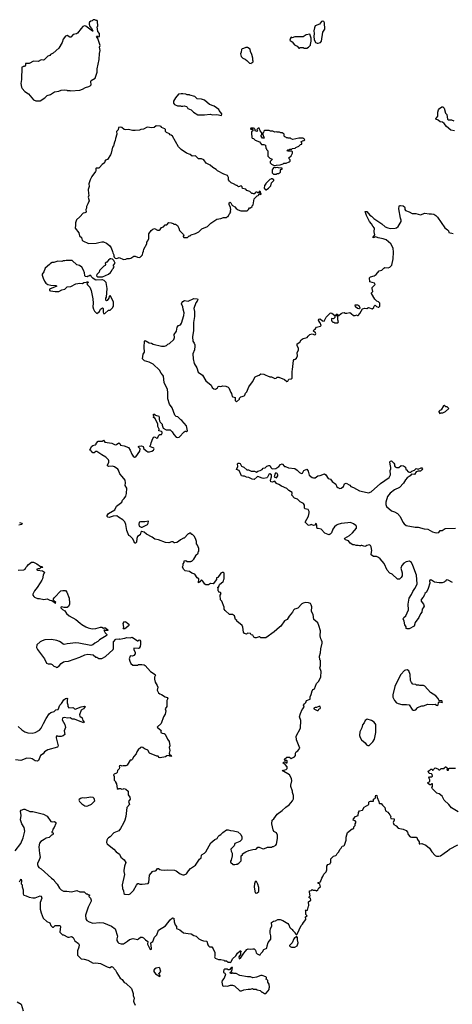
# Model space of a CAD drawing. Extents: x 2086813 to 2278017, y 548126 to 753336.
# Tile 433 of 461: x 2230088 to 2237240, y 691971 to 708252. Entities that reach past the tile are written whole.
import ezdxf

# ---------------------------------------------------------------- set-up
doc = ezdxf.new("R2010")
doc.units = 0

msp = doc.modelspace()

# ---------------------------------------------------------------- linework, layer by layer
at = {"layer": '0CON10XD'}
for points in [[(2230425, 706912), (2230505, 706958), (2230545, 706998), (2230595, 707017), (2230665, 707058), (2230735, 707070), (2230774, 707086), (2230835, 707092), (2230865, 707088), (2230875, 707080), (2230915, 707080), (2230935, 707073), (2231085, 707089), (2231125, 707101), (2231175, 707130), (2231230, 707145), (2231255, 707158), (2231272, 707175), (2231265, 707230), (2231272, 707245), (2231338, 707285), (2231370, 707385), (2231369, 707441), (2231403, 707595), (2231407, 707695), (2231418, 707745), (2231410, 707795), (2231417, 707825), (2231379, 707939), (2231360, 707975), (2231365, 707980), (2231375, 707980), (2231385, 707970), (2231410, 707975), (2231408, 708025), (2231380, 708055), (2231372, 708095), (2231370, 708135), (2231380, 708145), (2231377, 708227), (2231367, 708237), (2231355, 708238), (2231332, 708252), (2231305, 708250), (2231288, 708232), (2231265, 708228), (2231245, 708210), (2231238, 708195), (2231238, 708175), (2231248, 708138), (2231278, 708105), (2231300, 708065), (2231300, 708060), (2231292, 708062), (2231182, 708145), (2231162, 708148), (2231132, 708138), (2231102, 708108), (2231043, 708027), (2231025, 708018), (2230975, 708008), (2230935, 707962), (2230915, 707960), (2230875, 707988), (2230845, 707980), (2230805, 707930), (2230792, 707875), (2230735, 707780), (2230642, 707698), (2230600, 707675), (2230588, 707662), (2230555, 707650), (2230495, 707590), (2230475, 707582), (2230443, 707587), (2230392, 707558), (2230315, 707567), (2230245, 707528), (2230185, 707528), (2230182, 707498), (2230165, 707480), (2230145, 707480), (2230138, 707472), (2230122, 707468), (2230117, 707265), (2230107, 707195), (2230118, 707135), (2230128, 707115), (2230175, 707062), (2230233, 707023), (2230315, 706928), (2230355, 706912), (2230425, 706912)], [(2235025, 707863), (2235060, 707875), (2235078, 707895), (2235100, 708045), (2235130, 708095), (2235127, 708197), (2235115, 708220), (2235095, 708228), (2235075, 708220), (2235045, 708180), (2234975, 708150), (2234960, 708115), (2234953, 708065), (2234959, 708025), (2234952, 707975), (2234958, 707925), (2234977, 707875), (2235005, 707864), (2235025, 707863)], [(2234785, 707780), (2234835, 707782), (2234860, 707795), (2234895, 707830), (2234898, 707842), (2234909, 707895), (2234907, 707945), (2234885, 708010), (2234825, 708002), (2234775, 707970), (2234635, 707970), (2234595, 707952), (2234575, 707960), (2234563, 707947), (2234552, 707915), (2234558, 707905), (2234590, 707885), (2234634, 707834), (2234673, 707813), (2234705, 707780), (2234715, 707780), (2234725, 707790), (2234775, 707790), (2234785, 707780)], [(2233915, 707530), (2233922, 707538), (2233938, 707542), (2233950, 707555), (2233950, 707565), (2233940, 707585), (2233940, 707615), (2233928, 707675), (2233903, 707723), (2233897, 707767), (2233855, 707790), (2233825, 707790), (2233787, 707773), (2233765, 707770), (2233753, 707757), (2233750, 707715), (2233738, 707685), (2233750, 707645), (2233775, 707618), (2233815, 707600), (2233846, 707576), (2233885, 707532), (2233915, 707530)], [(2233425, 706670), (2233430, 706695), (2233385, 706750), (2233380, 706765), (2233305, 706822), (2233225, 706851), (2233145, 706920), (2233096, 706936), (2233023, 706943), (2232985, 706980), (2232903, 707003), (2232895, 707010), (2232855, 707010), (2232835, 707020), (2232785, 707028), (2232755, 707028), (2232715, 707018), (2232665, 706960), (2232633, 706905), (2232631, 706871), (2232645, 706848), (2232695, 706828), (2232745, 706828), (2232755, 706820), (2232785, 706820), (2232805, 706828), (2232847, 706817), (2232858, 706808), (2232860, 706795), (2232870, 706785), (2232925, 706760), (2232960, 706725), (2233035, 706680), (2233145, 706676), (2233235, 706687), (2233275, 706677), (2233345, 706682), (2233425, 706670)], [(2237275, 706416), (2237215, 706424), (2237144, 706485), (2237107, 706537), (2237076, 706556), (2237038, 706565), (2237009, 706589), (2236970, 706605), (2236968, 706615), (2237002, 706655), (2237002, 706722), (2237010, 706760), (2237028, 706785), (2237065, 706813), (2237085, 706810), (2237106, 706786), (2237128, 706708), (2237148, 706685), (2237153, 706645), (2237158, 706605), (2237170, 706595), (2237225, 706597), (2237265, 706579)], [(2231805, 704287), (2231845, 704294), (2231865, 704304), (2231905, 704301), (2231924, 704306), (2231975, 704342), (2231995, 704342), (2232035, 704323), (2232075, 704320), (2232095, 704340), (2232110, 704345), (2232110, 704355), (2232120, 704365), (2232123, 704397), (2232137, 704423), (2232138, 704455), (2232188, 704545), (2232192, 704575), (2232208, 704595), (2232222, 704635), (2232225, 704710), (2232261, 704765), (2232290, 704790), (2232315, 704797), (2232365, 704771), (2232395, 704774), (2232408, 704782), (2232430, 704815), (2232463, 704827), (2232495, 704860), (2232518, 704862), (2232553, 704897), (2232592, 704892), (2232625, 704880), (2232635, 704870), (2232665, 704870), (2232695, 704850), (2232720, 704805), (2232730, 704765), (2232798, 704698), (2232800, 704685), (2232790, 704675), (2232790, 704665), (2232802, 704652), (2232865, 704650), (2232892, 704678), (2232905, 704680), (2232923, 704697), (2232995, 704718), (2233050, 704745), (2233100, 704795), (2233195, 704832), (2233250, 704885), (2233350, 704955), (2233415, 704962), (2233455, 704980), (2233505, 704980), (2233522, 704998), (2233535, 705000), (2233550, 705035), (2233568, 705052), (2233570, 705065), (2233580, 705075), (2233570, 705085), (2233580, 705105), (2233572, 705145), (2233552, 705195), (2233552, 705225), (2233565, 705232), (2233580, 705225), (2233598, 705188), (2233609, 705179), (2233645, 705158), (2233665, 705128), (2233700, 705105), (2233745, 705090), (2233847, 705093), (2233869, 705111), (2233885, 705140), (2233905, 705140), (2233930, 705165), (2233930, 705175), (2233947, 705193), (2233962, 705288), (2234012, 705338), (2234028, 705342), (2234040, 705355), (2234042, 705368), (2234055, 705370), (2234065, 705360), (2234080, 705365), (2234080, 705375), (2234070, 705385), (2234068, 705408), (2234052, 705418), (2234035, 705390), (2234025, 705390), (2234015, 705400), (2233995, 705400), (2233982, 705388), (2233978, 705372), (2233955, 705370), (2233945, 705380), (2233925, 705380), (2233895, 705410), (2233845, 705430), (2233825, 705450), (2233772, 705462), (2233765, 705490), (2233747, 705507), (2233705, 705490), (2233685, 705510), (2233675, 705510), (2233625, 705540), (2233585, 705552), (2233555, 705580), (2233540, 705605), (2233538, 705645), (2233523, 705673), (2233465, 705698), (2233360, 705755), (2233336, 705776), (2233282, 705805), (2233238, 705848), (2233171, 705881), (2233135, 705932), (2233095, 705952), (2233045, 705952), (2232995, 705998), (2232940, 705995), (2232905, 706022), (2232848, 706045), (2232758, 706105), (2232715, 706150), (2232616, 706326), (2232595, 706342), (2232577, 706347), (2232565, 706362), (2232515, 706388), (2232498, 706405), (2232498, 706435), (2232489, 706449), (2232435, 706470), (2232428, 706485), (2232411, 706491), (2232344, 706496), (2232311, 706469), (2232275, 706461), (2232195, 706473), (2232135, 706442), (2232090, 706435), (2232067, 706423), (2231995, 706417), (2231955, 706417), (2231885, 706437), (2231845, 706428), (2231814, 706434), (2231775, 706468), (2231747, 706477), (2231722, 706468), (2231717, 706433), (2231690, 706405), (2231692, 706358), (2231670, 706285), (2231667, 706253), (2231654, 706226), (2231637, 706165), (2231622, 706145), (2231603, 706045), (2231590, 706015), (2231538, 705942), (2231505, 705930), (2231497, 705915), (2231492, 705885), (2231452, 705855), (2231410, 705805), (2231395, 705798), (2231355, 705798), (2231345, 705790), (2231347, 705755), (2231341, 705739), (2231279, 705661), (2231272, 705635), (2231252, 705605), (2231231, 705535), (2231236, 705495), (2231223, 705445), (2231226, 705376), (2231229, 705345), (2231223, 705315), (2231236, 705255), (2231217, 705205), (2231192, 705165), (2231192, 705135), (2231182, 705115), (2231185, 705070), (2231165, 705058), (2231135, 705052), (2231080, 704990), (2231025, 704942), (2231009, 704895), (2231011, 704855), (2231003, 704805), (2231064, 704725), (2231076, 704676), (2231109, 704649), (2231123, 704605), (2231134, 704594), (2231225, 704553), (2231355, 704554), (2231395, 704570), (2231445, 704580), (2231475, 704576), (2231526, 704556), (2231575, 704518), (2231601, 704481), (2231625, 704420), (2231627, 704395), (2231642, 704365), (2231643, 704343), (2231650, 704325), (2231665, 704310), (2231695, 704302), (2231735, 704318), (2231805, 704287)], [(2234325, 705840), (2234335, 705848), (2234397, 705853), (2234445, 705870), (2234455, 705880), (2234495, 705880), (2234545, 705900), (2234560, 705915), (2234560, 705935), (2234542, 705952), (2234540, 705965), (2234578, 706002), (2234590, 706035), (2234600, 706045), (2234600, 706065), (2234585, 706080), (2234515, 706080), (2234512, 706088), (2234522, 706098), (2234545, 706100), (2234555, 706110), (2234585, 706110), (2234595, 706120), (2234645, 706130), (2234652, 706138), (2234705, 706160), (2234732, 706188), (2234750, 706195), (2234750, 706215), (2234740, 706225), (2234742, 706238), (2234755, 706240), (2234765, 706250), (2234788, 706252), (2234800, 706265), (2234798, 706278), (2234785, 706280), (2234775, 706290), (2234705, 706292), (2234605, 706272), (2234575, 706280), (2234565, 706290), (2234525, 706290), (2234515, 706300), (2234495, 706300), (2234488, 706308), (2234472, 706312), (2234460, 706325), (2234458, 706358), (2234425, 706380), (2234405, 706380), (2234385, 706390), (2234345, 706390), (2234335, 706400), (2234305, 706390), (2234275, 706410), (2234235, 706410), (2234215, 706420), (2234135, 706420), (2234122, 706408), (2234120, 706385), (2234110, 706375), (2234110, 706355), (2234130, 706295), (2234105, 706290), (2234080, 706325), (2234080, 706345), (2234090, 706355), (2234092, 706382), (2234062, 706415), (2234048, 706458), (2234032, 706458), (2234010, 706435), (2234018, 706415), (2234007, 706403), (2233980, 706415), (2233980, 706435), (2233970, 706445), (2233970, 706455), (2233955, 706460), (2233912, 706458), (2233902, 706442), (2233935, 706440), (2233940, 706435), (2233940, 706415), (2233922, 706398), (2233918, 706375), (2233924, 706304), (2233934, 706294), (2233956, 706286), (2233979, 706259), (2234055, 706230), (2234085, 706190), (2234125, 706188), (2234150, 706175), (2234160, 706125), (2234170, 706115), (2234170, 706105), (2234190, 706085), (2234190, 705995), (2234222, 705962), (2234260, 705945), (2234258, 705932), (2234230, 705905), (2234230, 705885), (2234250, 705865), (2234285, 705848), (2234325, 705840)], [(2234335, 705700), (2234345, 705710), (2234365, 705710), (2234398, 705732), (2234400, 705765), (2234412, 705778), (2234428, 705782), (2234428, 705798), (2234365, 705800), (2234355, 705808), (2234325, 705802), (2234305, 705810), (2234290, 705805), (2234265, 705780), (2234260, 705765), (2234262, 705722), (2234285, 705700), (2234335, 705700)], [(2234155, 705438), (2234165, 705440), (2234200, 705465), (2234240, 705505), (2234250, 705555), (2234288, 705592), (2234288, 705608), (2234275, 705610), (2234265, 705620), (2234245, 705620), (2234238, 705612), (2234222, 705608), (2234160, 705545), (2234160, 705535), (2234138, 705512), (2234132, 705465), (2234144, 705444), (2234155, 705438)], [(2235315, 703238), (2235345, 703238), (2235356, 703255), (2235347, 703287), (2235350, 703345), (2235322, 703362), (2235320, 703375), (2235325, 703380), (2235335, 703380), (2235352, 703362), (2235365, 703360), (2235402, 703395), (2235425, 703407), (2235455, 703408), (2235465, 703400), (2235495, 703398), (2235545, 703408), (2235570, 703395), (2235605, 703362), (2235635, 703360), (2235665, 703370), (2235675, 703360), (2235685, 703360), (2235712, 703395), (2235758, 703472), (2235795, 703481), (2235825, 703478), (2235855, 703490), (2235917, 703473), (2235945, 703490), (2235950, 703515), (2235965, 703530), (2235985, 703510), (2236015, 703500), (2236025, 703500), (2236040, 703515), (2236040, 703565), (2236019, 703589), (2235995, 703600), (2235961, 703631), (2235902, 703725), (2235902, 703735), (2235924, 703756), (2235914, 703805), (2235916, 703824), (2235967, 703875), (2235952, 703895), (2235878, 703915), (2235869, 703985), (2235888, 704002), (2235946, 704014), (2235979, 704041), (2236029, 704101), (2236075, 704108), (2236107, 704143), (2236125, 704152), (2236182, 704148), (2236205, 704160), (2236240, 704195), (2236260, 704295), (2236267, 704405), (2236262, 704475), (2236222, 704545), (2236145, 704609), (2236095, 704630), (2236017, 704647), (2235975, 704663), (2235932, 704645), (2235932, 704655), (2235957, 704695), (2235949, 704745), (2235956, 704805), (2235925, 704837), (2235904, 704874), (2235871, 704915), (2235821, 705015), (2235802, 705078), (2235815, 705082), (2235825, 705078), (2235875, 705017), (2235905, 705004), (2235945, 704964), (2236074, 704874), (2236130, 704825), (2236175, 704808), (2236215, 704801), (2236295, 704803), (2236315, 704810), (2236345, 704832), (2236392, 704915), (2236393, 704937), (2236381, 704971), (2236354, 705125), (2236360, 705170), (2236365, 705178), (2236385, 705180), (2236425, 705173), (2236449, 705155), (2236454, 705145), (2236453, 705113), (2236466, 705096), (2236526, 705076), (2236575, 705046), (2236635, 705049), (2236715, 705027), (2236788, 705052), (2236855, 705041), (2236895, 705044), (2236932, 705035), (2236968, 705015), (2236995, 704988), (2237115, 704812), (2237159, 704779), (2237175, 704760), (2237184, 704734), (2237255, 704719)], [(2231495, 703392), (2231555, 703450), (2231585, 703450), (2231630, 703495), (2231630, 703505), (2231640, 703515), (2231640, 703585), (2231610, 703635), (2231597, 703677), (2231585, 703690), (2231568, 703675), (2231560, 703645), (2231535, 703610), (2231522, 703602), (2231513, 703613), (2231514, 703645), (2231524, 703666), (2231536, 703805), (2231517, 703907), (2231485, 703940), (2231459, 703949), (2231445, 703952), (2231355, 703942), (2231338, 703948), (2231297, 703977), (2231270, 704005), (2231265, 704020), (2231245, 704020), (2231235, 704010), (2231215, 704010), (2231205, 704000), (2231173, 704003), (2231163, 704023), (2231158, 704065), (2231142, 704112), (2231115, 704160), (2231077, 704187), (2231035, 704200), (2230955, 704268), (2230855, 704272), (2230836, 704264), (2230805, 704262), (2230785, 704252), (2230717, 704257), (2230653, 704237), (2230625, 704237), (2230595, 704222), (2230582, 704205), (2230508, 704145), (2230485, 704080), (2230462, 704045), (2230462, 704025), (2230478, 703975), (2230499, 703929), (2230523, 703895), (2230555, 703874), (2230605, 703861), (2230685, 703856), (2230700, 703845), (2230583, 703797), (2230583, 703775), (2230595, 703770), (2230675, 703756), (2230735, 703759), (2230785, 703783), (2230835, 703797), (2230875, 703837), (2230932, 703842), (2231015, 703883), (2231085, 703893), (2231125, 703887), (2231150, 703905), (2231195, 703910), (2231215, 703920), (2231220, 703905), (2231200, 703885), (2231210, 703875), (2231210, 703865), (2231247, 703827), (2231272, 703772), (2231297, 703635), (2231303, 703565), (2231300, 703505), (2231308, 703465), (2231325, 703430), (2231365, 703392), (2231405, 703428), (2231425, 703467), (2231457, 703487), (2231470, 703475), (2231468, 703415), (2231474, 703394), (2231495, 703392)], [(2231375, 703998), (2231455, 704002), (2231556, 704044), (2231589, 704071), (2231607, 704093), (2231615, 704120), (2231640, 704145), (2231640, 704155), (2231650, 704165), (2231640, 704175), (2231640, 704195), (2231668, 704225), (2231645, 704270), (2231625, 704290), (2231595, 704300), (2231585, 704298), (2231554, 704276), (2231530, 704245), (2231502, 704228), (2231508, 704205), (2231500, 704185), (2231480, 704175), (2231410, 704105), (2231400, 704075), (2231364, 704036), (2231360, 704015), (2231375, 703998)], [(2235078, 697992), (2235067, 698015), (2235056, 698065), (2235060, 698145), (2235036, 698235), (2235015, 698278), (2234953, 698335), (2234940, 698415), (2234918, 698455), (2234914, 698474), (2234917, 698545), (2234908, 698575), (2234896, 698596), (2234865, 698612), (2234817, 698613), (2234775, 698602), (2234755, 698592), (2234685, 698522), (2234655, 698508), (2234630, 698505), (2234615, 698490), (2234600, 698455), (2234542, 698388), (2234510, 698335), (2234465, 698312), (2234406, 698224), (2234386, 698205), (2234295, 698132), (2234155, 698033), (2234075, 698030), (2234057, 698047), (2234045, 698048), (2233999, 698031), (2233981, 698031), (2233961, 698041), (2233940, 698075), (2233915, 698080), (2233902, 698102), (2233855, 698110), (2233835, 698092), (2233805, 698104), (2233790, 698125), (2233778, 698208), (2233765, 698233), (2233680, 698305), (2233680, 698315), (2233656, 698336), (2233638, 698395), (2233605, 698414), (2233555, 698419), (2233485, 698482), (2233471, 698505), (2233470, 698535), (2233430, 698635), (2233408, 698658), (2233400, 698735), (2233420, 698765), (2233408, 698778), (2233380, 698785), (2233380, 698795), (2233370, 698805), (2233370, 698855), (2233360, 698865), (2233378, 698882), (2233390, 698915), (2233450, 698960), (2233460, 698975), (2233463, 698997), (2233470, 699005), (2233469, 699099), (2233455, 699110), (2233435, 699110), (2233412, 699098), (2233365, 699030), (2233340, 699025), (2233340, 698995), (2233285, 698922), (2233245, 698927), (2233212, 698908), (2233165, 698908), (2233147, 698917), (2233118, 698968), (2233095, 698990), (2233066, 698954), (2233042, 698942), (2233050, 699005), (2233023, 699023), (2232983, 699083), (2232935, 699102), (2232895, 699128), (2232826, 699136), (2232798, 699165), (2232782, 699205), (2232790, 699225), (2232790, 699255), (2232810, 699275), (2232810, 699305), (2232835, 699310), (2232855, 699290), (2232915, 699290), (2232925, 699300), (2232935, 699300), (2232965, 699330), (2233000, 699385), (2233000, 699395), (2233037, 699433), (2233040, 699455), (2233048, 699465), (2233048, 699505), (2233030, 699565), (2233013, 699583), (2233012, 699622), (2232992, 699675), (2232975, 699710), (2232945, 699740), (2232935, 699740), (2232915, 699760), (2232895, 699760), (2232885, 699750), (2232875, 699750), (2232805, 699680), (2232795, 699680), (2232745, 699652), (2232716, 699624), (2232685, 699608), (2232655, 699600), (2232643, 699603), (2232625, 699620), (2232598, 699618), (2232555, 699602), (2232498, 699608), (2232385, 699650), (2232325, 699662), (2232277, 699697), (2232183, 699743), (2232145, 699778), (2232105, 699790), (2232093, 699777), (2232080, 699735), (2232038, 699705), (2232026, 699675), (2232019, 699615), (2232005, 699598), (2231995, 699596), (2231984, 699604), (2231976, 699636), (2231953, 699673), (2231915, 699710), (2231893, 699723), (2231858, 699805), (2231842, 699905), (2231826, 699946), (2231795, 699982), (2231720, 700025), (2231695, 700048), (2231635, 700044), (2231569, 700021), (2231545, 700025), (2231532, 700035), (2231535, 700055), (2231555, 700084), (2231662, 700145), (2231687, 700205), (2231754, 700256), (2231777, 700273), (2231788, 700305), (2231816, 700334), (2231843, 700375), (2231853, 700415), (2231858, 700505), (2231831, 700551), (2231840, 700595), (2231830, 700635), (2231785, 700700), (2231742, 700742), (2231724, 700804), (2231712, 700822), (2231655, 700859), (2231625, 700868), (2231555, 700866), (2231542, 700872), (2231539, 700885), (2231562, 700935), (2231562, 700955), (2231556, 700975), (2231515, 701020), (2231445, 701054), (2231365, 701112), (2231345, 701109), (2231318, 701092), (2231295, 701091), (2231278, 701105), (2231268, 701128), (2231250, 701135), (2231274, 701196), (2231295, 701210), (2231338, 701222), (2231350, 701235), (2231350, 701245), (2231385, 701282), (2231455, 701282), (2231475, 701300), (2231496, 701266), (2231611, 701251), (2231665, 701222), (2231691, 701229), (2231725, 701257), (2231743, 701245), (2231754, 701214), (2231815, 701204), (2231885, 701177), (2231916, 701136), (2231940, 701065), (2231965, 701032), (2231985, 701018), (2232006, 701024), (2232073, 701115), (2232078, 701155), (2232050, 701185), (2232050, 701195), (2232065, 701202), (2232103, 701203), (2232130, 701195), (2232142, 701155), (2232190, 701115), (2232208, 701108), (2232235, 701108), (2232275, 701118), (2232299, 701131), (2232312, 701155), (2232308, 701168), (2232240, 701195), (2232258, 701225), (2232262, 701255), (2232292, 701328), (2232305, 701350), (2232315, 701352), (2232355, 701330), (2232372, 701345), (2232387, 701383), (2232405, 701392), (2232430, 701395), (2232442, 701415), (2232442, 701432), (2232430, 701445), (2232390, 701455), (2232392, 701482), (2232371, 701525), (2232373, 701565), (2232326, 701656), (2232300, 701675), (2232300, 701685), (2232310, 701695), (2232300, 701705), (2232303, 701727), (2232315, 701728), (2232333, 701713), (2232386, 701696), (2232396, 701675), (2232392, 701645), (2232398, 701618), (2232410, 701595), (2232442, 701565), (2232443, 701545), (2232460, 701495), (2232508, 701468), (2232575, 701470), (2232610, 701435), (2232635, 701390), (2232675, 701350), (2232695, 701342), (2232725, 701350), (2232810, 701435), (2232825, 701450), (2232835, 701450), (2232845, 701440), (2232860, 701455), (2232847, 701537), (2232770, 701625), (2232750, 701635), (2232700, 701685), (2232675, 701690), (2232654, 701714), (2232607, 701835), (2232566, 701896), (2232538, 701985), (2232538, 702085), (2232530, 702135), (2232477, 702255), (2232464, 702355), (2232456, 702375), (2232427, 702407), (2232400, 702455), (2232295, 702554), (2232229, 702589), (2232151, 702611), (2232120, 702645), (2232128, 702722), (2232152, 702755), (2232147, 702835), (2232154, 702935), (2232164, 702946), (2232230, 702910), (2232265, 702903), (2232295, 702889), (2232432, 702852), (2232480, 702855), (2232515, 702863), (2232536, 702884), (2232565, 702897), (2232635, 702962), (2232649, 702995), (2232643, 703045), (2232678, 703102), (2232690, 703165), (2232715, 703193), (2232745, 703208), (2232765, 703232), (2232801, 703359), (2232806, 703405), (2232788, 703465), (2232783, 703505), (2232763, 703555), (2232768, 703572), (2232785, 703592), (2232815, 703606), (2232875, 703599), (2232965, 703642), (2233025, 703636), (2233033, 703625), (2233022, 703595), (2232999, 703571), (2232968, 703475), (2232977, 703425), (2232978, 703345), (2232962, 703245), (2232959, 703115), (2232945, 703005), (2232953, 702935), (2232972, 702902), (2232984, 702875), (2232985, 702855), (2232980, 702795), (2232952, 702725), (2232958, 702645), (2232975, 702565), (2233014, 702494), (2233041, 702425), (2233109, 702375), (2233165, 702282), (2233256, 702206), (2233272, 702172), (2233295, 702148), (2233325, 702142), (2233360, 702165), (2233370, 702185), (2233385, 702190), (2233415, 702187), (2233445, 702197), (2233494, 702194), (2233535, 702178), (2233548, 702165), (2233578, 702088), (2233592, 702072), (2233603, 702023), (2233613, 702013), (2233650, 702005), (2233653, 701953), (2233675, 701932), (2233720, 701975), (2233720, 701995), (2233742, 702018), (2233765, 702020), (2233797, 702033), (2233810, 702045), (2233822, 702075), (2233845, 702100), (2233875, 702182), (2233938, 702265), (2233982, 702345), (2234005, 702360), (2234045, 702372), (2234077, 702397), (2234125, 702392), (2234155, 702372), (2234185, 702362), (2234225, 702348), (2234250, 702345), (2234305, 702318), (2234330, 702325), (2234345, 702340), (2234375, 702338), (2234465, 702302), (2234505, 702270), (2234520, 702275), (2234535, 702310), (2234578, 702312), (2234590, 702325), (2234590, 702435), (2234600, 702465), (2234613, 702615), (2234625, 702632), (2234645, 702637), (2234666, 702654), (2234681, 702695), (2234677, 702745), (2234698, 702795), (2234698, 702815), (2234673, 702865), (2234675, 702890), (2234719, 702921), (2234744, 702956), (2234772, 702978), (2234840, 702995), (2234855, 703020), (2234883, 703047), (2234925, 703058), (2234965, 703042), (2234976, 703044), (2234982, 703055), (2234980, 703075), (2234940, 703105), (2234962, 703128), (2234978, 703132), (2234980, 703145), (2234995, 703168), (2235060, 703185), (2235070, 703195), (2235055, 703238), (2235031, 703265), (2235030, 703285), (2235038, 703302), (2235055, 703304), (2235095, 703270), (2235120, 703265), (2235156, 703334), (2235219, 703401), (2235235, 703407), (2235251, 703401), (2235298, 703358), (2235300, 703325), (2235275, 703308), (2235245, 703310), (2235242, 703285), (2235250, 703265), (2235265, 703250), (2235285, 703250), (2235295, 703240), (2235315, 703238)], [(2235695, 703470), (2235675, 703476), (2235637, 703505), (2235632, 703538), (2235675, 703538), (2235695, 703528), (2235713, 703487), (2235705, 703473), (2235695, 703470)], [(2237035, 701740), (2237055, 701750), (2237085, 701750), (2237128, 701772), (2237180, 701825), (2237155, 701850), (2237135, 701850), (2237105, 701870), (2237095, 701868), (2237055, 701800), (2237035, 701792), (2237020, 701775), (2237018, 701765), (2237035, 701740)], [(2236779, 698739), (2236761, 698705), (2236723, 698665), (2236728, 698638), (2236766, 698585), (2236773, 698555), (2236760, 698525), (2236743, 698505), (2236736, 698454), (2236714, 698426), (2236685, 698368), (2236626, 698285), (2236612, 698225), (2236525, 698181), (2236495, 698179), (2236478, 698185), (2236476, 698215), (2236458, 698245), (2236446, 698306), (2236430, 698345), (2236440, 698365), (2236473, 698395), (2236514, 698496), (2236512, 698585), (2236526, 698685), (2236564, 698745), (2236586, 698795), (2236623, 698845), (2236655, 698905), (2236660, 698925), (2236648, 699065), (2236590, 699225), (2236565, 699274), (2236535, 699298), (2236475, 699289), (2236436, 699265), (2236404, 699225), (2236390, 699185), (2236412, 699105), (2236412, 699058), (2236395, 699030), (2236365, 699000), (2236345, 698998), (2236335, 699003), (2236245, 699082), (2236205, 699102), (2236165, 699148), (2236115, 699262), (2236045, 699338), (2236018, 699358), (2235985, 699373), (2235936, 699376), (2235900, 699405), (2235898, 699415), (2235912, 699475), (2235897, 699537), (2235885, 699560), (2235865, 699568), (2235825, 699558), (2235810, 699545), (2235795, 699542), (2235745, 699560), (2235735, 699560), (2235725, 699550), (2235705, 699550), (2235685, 699558), (2235648, 699558), (2235625, 699570), (2235595, 699570), (2235552, 699595), (2235525, 699632), (2235475, 699652), (2235460, 699665), (2235464, 699676), (2235540, 699725), (2235589, 699765), (2235654, 699845), (2235656, 699855), (2235656, 699875), (2235645, 699890), (2235605, 699918), (2235555, 699936), (2235512, 699932), (2235405, 699920), (2235345, 699906), (2235326, 699894), (2235295, 699867), (2235265, 699828), (2235242, 699765), (2235223, 699745), (2235205, 699736), (2235188, 699738), (2235135, 699763), (2235070, 699825), (2235025, 699840), (2235005, 699840), (2234998, 699865), (2235002, 699895), (2234995, 699918), (2234985, 699920), (2234966, 699894), (2234945, 699887), (2234905, 699903), (2234875, 699889), (2234855, 699893), (2234808, 699945), (2234860, 700045), (2234874, 700095), (2234872, 700122), (2234855, 700150), (2234804, 700164), (2234795, 700180), (2234794, 700224), (2234780, 700250), (2234727, 700277), (2234680, 700325), (2234631, 700341), (2234585, 700390), (2234594, 700416), (2234592, 700435), (2234536, 700466), (2234505, 700499), (2234415, 700536), (2234375, 700568), (2234334, 700585), (2234305, 700619), (2234262, 700602), (2234242, 700612), (2234233, 700635), (2234252, 700695), (2234251, 700725), (2234225, 700743), (2234206, 700734), (2234184, 700686), (2234172, 700678), (2234125, 700666), (2234095, 700668), (2234024, 700696), (2234015, 700694), (2233965, 700646), (2233933, 700653), (2233875, 700683), (2233835, 700688), (2233806, 700706), (2233775, 700702), (2233755, 700710), (2233716, 700796), (2233673, 700815), (2233692, 700865), (2233687, 700905), (2233695, 700917), (2233715, 700920), (2233734, 700914), (2233755, 700870), (2233795, 700852), (2233845, 700810), (2233872, 700808), (2233915, 700787), (2233968, 700788), (2234005, 700772), (2234023, 700787), (2234065, 700800), (2234094, 700816), (2234115, 700838), (2234145, 700840), (2234172, 700868), (2234205, 700882), (2234225, 700880), (2234245, 700840), (2234258, 700828), (2234275, 700823), (2234322, 700828), (2234372, 700865), (2234402, 700898), (2234425, 700908), (2234465, 700862), (2234482, 700862), (2234531, 700841), (2234635, 700830), (2234678, 700805), (2234715, 700763), (2234745, 700750), (2234765, 700752), (2234785, 700798), (2234835, 700818), (2234855, 700788), (2234875, 700722), (2234925, 700683), (2234945, 700678), (2234975, 700678), (2235015, 700710), (2235055, 700713), (2235125, 700740), (2235148, 700725), (2235187, 700667), (2235225, 700652), (2235255, 700617), (2235313, 700573), (2235333, 700525), (2235345, 700514), (2235380, 700500), (2235405, 700506), (2235443, 700535), (2235458, 700575), (2235485, 700590), (2235544, 700554), (2235565, 700532), (2235605, 700518), (2235705, 700462), (2235831, 700431), (2235855, 700430), (2235898, 700445), (2236052, 700585), (2236195, 700682), (2236217, 700725), (2236211, 700795), (2236223, 700825), (2236224, 700845), (2236216, 700876), (2236208, 700935), (2236215, 700950), (2236234, 700956), (2236271, 700921), (2236282, 700902), (2236282, 700875), (2236295, 700858), (2236315, 700848), (2236355, 700848), (2236395, 700882), (2236435, 700877), (2236465, 700850), (2236472, 700812), (2236485, 700810), (2236513, 700773), (2236535, 700768), (2236555, 700772), (2236572, 700788), (2236616, 700804), (2236645, 700828), (2236675, 700822), (2236725, 700844), (2236739, 700839), (2236747, 700827), (2236739, 700811), (2236715, 700789), (2236675, 700789), (2236644, 700776), (2236615, 700734), (2236565, 700738), (2236543, 700707), (2236493, 700675), (2236466, 700644), (2236435, 700588), (2236365, 700519), (2236285, 700476), (2236212, 700425), (2236166, 700365), (2236140, 700275), (2236141, 700235), (2236153, 700203), (2236235, 700129), (2236285, 700114), (2236336, 700086), (2236377, 700037), (2236424, 699944), (2236446, 699916), (2236479, 699889), (2236625, 699860), (2236678, 699858), (2236775, 699832), (2236835, 699828), (2236910, 699785), (2236952, 699772), (2236985, 699766), (2237015, 699770), (2237040, 699805), (2237075, 699808), (2237124, 699836), (2237295, 699842)], [(2234335, 700678), (2234355, 700712), (2234356, 700725), (2234345, 700748), (2234325, 700757), (2234312, 700748), (2234293, 700695), (2234335, 700678)], [(2230086, 699936), (2230125, 699926), (2230130, 699915), (2230118, 699905), (2230076, 699894)], [(2232115, 699863), (2232200, 699905), (2232213, 699925), (2232220, 699960), (2232155, 699946), (2232085, 699949), (2232066, 699944), (2232058, 699905), (2232065, 699878), (2232095, 699863), (2232115, 699863)], [(2230065, 699149), (2230155, 699154), (2230180, 699165), (2230190, 699195), (2230212, 699215), (2230232, 699245), (2230285, 699282), (2230315, 699282), (2230370, 699255), (2230435, 699210), (2230455, 699208), (2230470, 699195), (2230435, 699188), (2230415, 699171), (2230393, 699173), (2230374, 699164), (2230373, 699155), (2230382, 699152), (2230468, 699138), (2230498, 699115), (2230478, 699065), (2230468, 699005), (2230456, 698984), (2230425, 698942), (2230379, 698861), (2230333, 698805), (2230308, 698755), (2230308, 698738), (2230324, 698714), (2230335, 698702), (2230385, 698680), (2230415, 698680), (2230485, 698666), (2230545, 698674), (2230585, 698652), (2230619, 698649), (2230680, 698605), (2230684, 698615), (2230652, 698642), (2230646, 698655), (2230649, 698675), (2230662, 698695), (2230766, 698805), (2230800, 698815), (2230845, 698813), (2230870, 698785), (2230904, 698685), (2230914, 698605), (2230912, 698585), (2230895, 698551), (2230875, 698534), (2230825, 698531), (2230785, 698544), (2230771, 698539), (2230769, 698525), (2230795, 698499), (2230832, 698475), (2230862, 698432), (2230904, 698394), (2231016, 698336), (2231088, 698275), (2231115, 698250), (2231180, 698210), (2231220, 698195), (2231285, 698181), (2231345, 698184), (2231425, 698208), (2231447, 698207), (2231475, 698190), (2231485, 698198), (2231505, 698197), (2231550, 698155), (2231545, 698150), (2231502, 698152), (2231495, 698160), (2231480, 698155), (2231502, 698115), (2231527, 698087), (2231527, 698073), (2231518, 698062), (2231405, 697998), (2231379, 697971), (2231330, 697945), (2231297, 697913), (2231265, 697902), (2231065, 697943), (2231014, 697946), (2230875, 697933), (2230825, 697920), (2230805, 697927), (2230775, 697954), (2230745, 697969), (2230705, 697984), (2230615, 698001), (2230504, 697996), (2230458, 697982), (2230428, 697965), (2230370, 697915), (2230368, 697868), (2230382, 697835), (2230501, 697685), (2230534, 697614), (2230558, 697598), (2230605, 697598), (2230625, 697588), (2230655, 697560), (2230685, 697550), (2230695, 697540), (2230715, 697543), (2230742, 697565), (2230772, 697605), (2230815, 697633), (2230835, 697640), (2230895, 697643), (2231085, 697710), (2231165, 697747), (2231215, 697760), (2231305, 697750), (2231345, 697710), (2231365, 697710), (2231395, 697690), (2231445, 697690), (2231506, 697724), (2231635, 697840), (2231640, 697855), (2231638, 697962), (2231675, 698010), (2231735, 698012), (2231745, 698008), (2231795, 698022), (2231825, 698023), (2231862, 698038), (2231915, 698033), (2231945, 698040), (2232035, 697982), (2232045, 697982), (2232065, 697998), (2232075, 697992), (2232087, 697975), (2232088, 697925), (2232082, 697885), (2232065, 697862), (2232045, 697852), (2231975, 697860), (2231973, 697835), (2231999, 697789), (2231997, 697765), (2231974, 697736), (2231955, 697730), (2231925, 697732), (2231912, 697725), (2231900, 697685), (2231907, 697645), (2231924, 697604), (2231961, 697581), (2232035, 697578), (2232055, 697590), (2232105, 697590), (2232145, 697582), (2232165, 697572), (2232252, 697475), (2232326, 697426), (2232332, 697415), (2232318, 697382), (2232318, 697345), (2232330, 697295), (2232360, 697245), (2232370, 697215), (2232362, 697165), (2232383, 697123), (2232403, 697103), (2232435, 697094), (2232494, 697054), (2232525, 697043), (2232537, 697025), (2232520, 696995), (2232522, 696895), (2232492, 696855), (2232502, 696825), (2232492, 696768), (2232467, 696725), (2232428, 696615), (2232360, 696555), (2232427, 696497), (2232420, 696485), (2232420, 696465), (2232445, 696452), (2232475, 696448), (2232492, 696435), (2232530, 696355), (2232562, 696315), (2232568, 696245), (2232560, 696215), (2232572, 696165), (2232560, 696125), (2232566, 696106), (2232595, 696087), (2232596, 696075), (2232585, 696066), (2232545, 696087), (2232522, 696078), (2232499, 696061), (2232409, 696049), (2232394, 696054), (2232375, 696072), (2232355, 696072), (2232235, 696121), (2232205, 696172), (2232195, 696180), (2232150, 696195), (2232125, 696217), (2232105, 696220), (2232090, 696215), (2232045, 696180), (2232023, 696147), (2232016, 696114), (2231974, 696066), (2231945, 696020), (2231935, 696010), (2231915, 696010), (2231864, 695926), (2231845, 695913), (2231797, 695913), (2231785, 695908), (2231763, 695917), (2231740, 695915), (2231730, 695905), (2231740, 695895), (2231740, 695885), (2231730, 695865), (2231703, 695837), (2231700, 695805), (2231688, 695792), (2231652, 695778), (2231640, 695765), (2231650, 695735), (2231650, 695675), (2231670, 695655), (2231670, 695645), (2231687, 695617), (2231702, 695542), (2231715, 695530), (2231725, 695540), (2231755, 695540), (2231775, 695528), (2231807, 695533), (2231815, 695540), (2231845, 695530), (2231880, 695495), (2231880, 695435), (2231908, 695395), (2231912, 695365), (2231888, 695325), (2231902, 695275), (2231858, 695225), (2231841, 695075), (2231824, 695015), (2231804, 694966), (2231755, 694878), (2231725, 694842), (2231643, 694805), (2231585, 694738), (2231556, 694724), (2231538, 694705), (2231528, 694685), (2231522, 694645), (2231535, 694622), (2231565, 694597), (2231642, 694535), (2231685, 694492), (2231738, 694455), (2231762, 694405), (2231818, 694358), (2231843, 694315), (2231821, 694255), (2231810, 694185), (2231808, 694165), (2231820, 694115), (2231784, 693944), (2231788, 693885), (2231807, 693847), (2231812, 693805), (2231825, 693792), (2231895, 693788), (2231915, 693798), (2231967, 693855), (2232017, 693943), (2232043, 693967), (2232055, 693968), (2232076, 693956), (2232115, 693956), (2232212, 693968), (2232223, 693987), (2232235, 694108), (2232282, 694168), (2232305, 694176), (2232325, 694174), (2232345, 694184), (2232365, 694218), (2232385, 694217), (2232405, 694201), (2232425, 694196), (2232485, 694188), (2232525, 694196), (2232645, 694190), (2232677, 694177), (2232739, 694129), (2232785, 694114), (2232805, 694114), (2232845, 694129), (2232880, 694180), (2232914, 694216), (2232996, 694274), (2233061, 694369), (2233086, 694394), (2233094, 694435), (2233105, 694450), (2233145, 694471), (2233165, 694493), (2233247, 694643), (2233314, 694696), (2233355, 694712), (2233372, 694748), (2233385, 694762), (2233415, 694778), (2233446, 694814), (2233505, 694856), (2233535, 694857), (2233574, 694844), (2233621, 694841), (2233695, 694820), (2233745, 694778), (2233762, 694742), (2233762, 694708), (2233755, 694690), (2233730, 694665), (2233645, 694630), (2233635, 694590), (2233580, 694535), (2233583, 694503), (2233602, 694472), (2233602, 694425), (2233587, 694353), (2233573, 694337), (2233575, 694320), (2233615, 694280), (2233645, 694280), (2233665, 694290), (2233685, 694290), (2233710, 694305), (2233750, 694345), (2233750, 694425), (2233770, 694445), (2233773, 694457), (2233825, 694490), (2233875, 694512), (2233945, 694532), (2233990, 694535), (2234005, 694542), (2234025, 694567), (2234045, 694570), (2234095, 694548), (2234125, 694542), (2234185, 694570), (2234255, 694570), (2234265, 694580), (2234285, 694580), (2234325, 694602), (2234335, 694620), (2234350, 694715), (2234350, 694765), (2234332, 694805), (2234291, 694831), (2234276, 694855), (2234258, 694955), (2234264, 695015), (2234289, 695035), (2234346, 695114), (2234425, 695173), (2234487, 695233), (2234541, 695269), (2234597, 695335), (2234613, 695367), (2234612, 695425), (2234598, 695475), (2234598, 695495), (2234568, 695575), (2234568, 695595), (2234588, 695665), (2234582, 695705), (2234546, 695766), (2234430, 695835), (2234496, 695854), (2234512, 695868), (2234512, 695895), (2234476, 695936), (2234440, 695965), (2234465, 695980), (2234475, 695980), (2234493, 695963), (2234510, 695965), (2234510, 695995), (2234502, 696002), (2234485, 696000), (2234472, 696002), (2234468, 696025), (2234505, 696060), (2234547, 696057), (2234575, 696038), (2234630, 696065), (2234650, 696085), (2234650, 696125), (2234660, 696145), (2234685, 696160), (2234720, 696205), (2234663, 696343), (2234658, 696405), (2234732, 696538), (2234738, 696665), (2234714, 696725), (2234730, 696780), (2234757, 696845), (2234790, 696885), (2234782, 696915), (2234795, 696940), (2234817, 696963), (2234827, 696993), (2234890, 697015), (2234888, 697055), (2234906, 697094), (2234922, 697155), (2234940, 697175), (2234960, 697185), (2234994, 697276), (2235032, 697315), (2235067, 697385), (2235072, 697475), (2235052, 697535), (2235060, 697565), (2235060, 697655), (2235050, 697665), (2235042, 697725), (2235062, 697785), (2235064, 697846), (2235089, 697945), (2235090, 697965), (2235078, 697992)], [(2237245, 698947), (2237172, 698982), (2237145, 698988), (2237132, 698978), (2237128, 698962), (2237115, 698960), (2237105, 698950), (2237075, 698940), (2237025, 698938), (2236945, 698952), (2236895, 698986), (2236875, 698987), (2236864, 698975), (2236866, 698935), (2236842, 698845), (2236813, 698785), (2236786, 698764), (2236779, 698739)], [(2231805, 698180), (2231800, 698185), (2231808, 698205), (2231801, 698265), (2231813, 698295), (2231825, 698299), (2231845, 698293), (2231872, 698275), (2231890, 698255), (2231890, 698235), (2231879, 698221), (2231850, 698195), (2231825, 698182), (2231805, 698180)], [(2236615, 696832), (2236635, 696840), (2236660, 696865), (2236665, 696880), (2236735, 696908), (2236762, 696908), (2236835, 696932), (2236915, 696928), (2236955, 696932), (2236980, 696915), (2236995, 696912), (2237005, 696920), (2237013, 696957), (2237025, 696970), (2237075, 696960), (2237080, 696975), (2237065, 696990), (2237025, 696990), (2237008, 697025), (2236970, 697070), (2236878, 697128), (2236785, 697232), (2236765, 697240), (2236705, 697240), (2236685, 697250), (2236645, 697250), (2236635, 697260), (2236590, 697265), (2236564, 697294), (2236550, 697325), (2236543, 697425), (2236522, 697485), (2236495, 697500), (2236465, 697497), (2236451, 697489), (2236390, 697425), (2236354, 697365), (2236291, 697225), (2236257, 697087), (2236257, 697047), (2236282, 696995), (2236320, 696955), (2236345, 696942), (2236405, 696928), (2236485, 696928), (2236525, 696920), (2236574, 696844), (2236593, 696833), (2236615, 696832)], [(2230065, 696566), (2230121, 696511), (2230176, 696476), (2230225, 696459), (2230295, 696452), (2230345, 696466), (2230417, 696505), (2230442, 696538), (2230484, 696616), (2230524, 696695), (2230576, 696774), (2230605, 696798), (2230657, 696813), (2230685, 696842), (2230725, 696844), (2230750, 696915), (2230778, 696942), (2230819, 697005), (2230845, 697027), (2230865, 697032), (2230878, 697025), (2230872, 696998), (2230874, 696955), (2230884, 696925), (2230884, 696895), (2230898, 696875), (2230965, 696881), (2230978, 696875), (2230994, 696854), (2231005, 696853), (2231102, 696888), (2231155, 696899), (2231170, 696895), (2231145, 696859), (2231104, 696836), (2231076, 696755), (2231085, 696737), (2231122, 696705), (2231132, 696662), (2231152, 696635), (2231150, 696625), (2231087, 696645), (2230995, 696686), (2230955, 696687), (2230925, 696709), (2230877, 696703), (2230828, 696712), (2230804, 696705), (2230794, 696695), (2230790, 696675), (2230836, 696596), (2230843, 696547), (2230826, 696495), (2230835, 696432), (2230808, 696412), (2230775, 696400), (2230735, 696400), (2230705, 696408), (2230692, 696395), (2230692, 696375), (2230726, 696245), (2230715, 696223), (2230555, 696178), (2230500, 696145), (2230478, 696112), (2230434, 696086), (2230400, 696005), (2230385, 695990), (2230345, 695997), (2230295, 696030), (2230275, 696037), (2230205, 696039), (2230105, 696003), (2230018, 696012)], [(2235005, 696828), (2235025, 696830), (2235035, 696850), (2235056, 696864), (2235062, 696875), (2235057, 696897), (2235045, 696898), (2234995, 696877), (2234974, 696876), (2234950, 696865), (2234950, 696855), (2235005, 696828)], [(2235845, 696248), (2235865, 696252), (2235925, 696310), (2235952, 696355), (2235977, 696465), (2235977, 696595), (2235948, 696635), (2235905, 696663), (2235835, 696687), (2235798, 696665), (2235784, 696626), (2235758, 696592), (2235746, 696544), (2235709, 696475), (2235704, 696415), (2235715, 696382), (2235740, 696345), (2235798, 696295), (2235821, 696261), (2235845, 696248)], [(2237338, 695155), (2237225, 695220), (2237185, 695272), (2237108, 695345), (2237073, 695413), (2237025, 695450), (2236982, 695462), (2236910, 695535), (2236902, 695555), (2236910, 695575), (2236910, 695615), (2236905, 695620), (2236898, 695612), (2236882, 695598), (2236868, 695598), (2236844, 695614), (2236830, 695635), (2236870, 695655), (2236870, 695685), (2236852, 695718), (2236865, 695730), (2236895, 695730), (2236910, 695745), (2236908, 695768), (2236895, 695780), (2236855, 695790), (2236840, 695825), (2236869, 695841), (2236885, 695860), (2236907, 695857), (2236915, 695840), (2236925, 695840), (2236930, 695855), (2236955, 695880), (2237002, 695862), (2237015, 695850), (2237035, 695850), (2237055, 695870), (2237108, 695872), (2237112, 695888), (2237125, 695900), (2237135, 695900), (2237160, 695875), (2237160, 695865), (2237150, 695855), (2237155, 695840), (2237175, 695840), (2237182, 695868), (2237195, 695878), (2237293, 695873)], [(2231185, 695248), (2231215, 695252), (2231275, 695282), (2231330, 695335), (2231322, 695372), (2231305, 695390), (2231265, 695398), (2231165, 695381), (2231125, 695384), (2231095, 695373), (2231070, 695355), (2231068, 695345), (2231078, 695325), (2231115, 695287), (2231165, 695253), (2231185, 695248)], [(2231665, 693220), (2231704, 693096), (2231694, 693055), (2231696, 693026), (2231708, 692998), (2231725, 692982), (2231765, 692970), (2231805, 692973), (2231872, 693015), (2231905, 693042), (2231965, 693058), (2232035, 693043), (2232055, 693052), (2232085, 693082), (2232115, 693082), (2232135, 693072), (2232168, 693035), (2232208, 693008), (2232202, 692965), (2232245, 692878), (2232265, 692882), (2232270, 692895), (2232258, 692985), (2232288, 693012), (2232319, 693081), (2232358, 693122), (2232383, 693195), (2232499, 693271), (2232575, 693368), (2232615, 693400), (2232637, 693397), (2232643, 693335), (2232659, 693285), (2232682, 693255), (2232682, 693225), (2232738, 693205), (2232795, 693154), (2232875, 693139), (2232925, 693136), (2232965, 693107), (2233007, 693095), (2233049, 693055), (2233095, 693030), (2233125, 693020), (2233180, 693015), (2233197, 692955), (2233210, 692935), (2233225, 692923), (2233265, 692921), (2233289, 692889), (2233313, 692825), (2233317, 692775), (2233310, 692755), (2233322, 692732), (2233375, 692713), (2233415, 692712), (2233465, 692700), (2233475, 692690), (2233507, 692687), (2233535, 692670), (2233555, 692670), (2233575, 692660), (2233587, 692673), (2233608, 692725), (2233662, 692775), (2233690, 692815), (2233735, 692856), (2233746, 692856), (2233747, 692845), (2233737, 692833), (2233736, 692794), (2233713, 692755), (2233715, 692722), (2233737, 692735), (2233792, 692818), (2233823, 692847), (2233841, 692875), (2233865, 692889), (2233905, 692882), (2233945, 692890), (2233965, 692886), (2233988, 692865), (2234000, 692820), (2234013, 692805), (2234045, 692790), (2234065, 692790), (2234077, 692813), (2234105, 692840), (2234122, 692875), (2234175, 692900), (2234178, 692935), (2234196, 692994), (2234242, 693048), (2234240, 693105), (2234228, 693145), (2234228, 693178), (2234236, 693224), (2234258, 693265), (2234252, 693325), (2234285, 693348), (2234317, 693353), (2234355, 693372), (2234393, 693373), (2234437, 693357), (2234520, 693305), (2234540, 693285), (2234555, 693240), (2234575, 693220), (2234585, 693220), (2234595, 693210), (2234605, 693190), (2234640, 693155), (2234642, 693142), (2234665, 693120), (2234678, 693132), (2234740, 693275), (2234762, 693295), (2234778, 693325), (2234820, 693375), (2234812, 693418), (2234840, 693435), (2234820, 693455), (2234820, 693515), (2234810, 693525), (2234815, 693530), (2234845, 693530), (2234860, 693595), (2234868, 693605), (2234863, 693667), (2234900, 693695), (2234898, 693728), (2234875, 693730), (2234872, 693735), (2234875, 693750), (2234890, 693765), (2234878, 693825), (2234880, 693845), (2234908, 693852), (2234922, 693868), (2234935, 693860), (2234975, 693858), (2234995, 693848), (2235018, 693865), (2235031, 693899), (2235060, 693915), (2235048, 693958), (2235038, 693968), (2235025, 693970), (2235020, 693985), (2235060, 693995), (2235083, 694057), (2235102, 694085), (2235118, 694125), (2235155, 694160), (2235168, 694195), (2235164, 694255), (2235185, 694282), (2235220, 694295), (2235220, 694305), (2235230, 694315), (2235230, 694375), (2235275, 694418), (2235315, 694430), (2235325, 694440), (2235334, 694466), (2235360, 694485), (2235384, 694536), (2235402, 694555), (2235417, 694583), (2235445, 694592), (2235458, 694605), (2235483, 694687), (2235483, 694735), (2235509, 694811), (2235585, 694870), (2235600, 694875), (2235610, 694885), (2235610, 694905), (2235632, 694928), (2235632, 694955), (2235648, 694985), (2235635, 695002), (2235600, 695015), (2235608, 695035), (2235638, 695075), (2235682, 695095), (2235690, 695145), (2235705, 695168), (2235755, 695182), (2235781, 695229), (2235860, 695275), (2235858, 695312), (2235870, 695325), (2235885, 695332), (2235938, 695332), (2235940, 695365), (2235958, 695372), (2235970, 695385), (2235968, 695405), (2235975, 695428), (2235992, 695422), (2235998, 695388), (2236027, 695327), (2236030, 695295), (2236035, 695290), (2236065, 695290), (2236084, 695264), (2236126, 695226), (2236135, 695170), (2236176, 695146), (2236210, 695105), (2236212, 695092), (2236228, 695078), (2236220, 695065), (2236222, 695042), (2236278, 695038), (2236280, 695015), (2236263, 694975), (2236272, 694945), (2236313, 694923), (2236343, 694883), (2236425, 694867), (2236475, 694847), (2236500, 694815), (2236511, 694781), (2236545, 694741), (2236565, 694734), (2236608, 694732), (2236645, 694733), (2236655, 694728), (2236666, 694695), (2236694, 694655), (2236690, 694625), (2236703, 694623), (2236735, 694632), (2236805, 694602), (2236863, 694553), (2236902, 694492), (2236955, 694430), (2236978, 694418), (2237015, 694418), (2237045, 694428), (2237105, 694468), (2237125, 694488), (2237155, 694502), (2237194, 694536), (2237334, 694606)], [(2230012, 694508), (2230109, 694631), (2230147, 694725), (2230171, 694835), (2230162, 694892), (2230123, 694955), (2230102, 695022), (2230110, 695095), (2230103, 695165), (2230115, 695182), (2230155, 695198), (2230175, 695197), (2230255, 695157), (2230305, 695160), (2230484, 695114), (2230545, 695082), (2230602, 694992), (2230625, 694986), (2230665, 694994), (2230687, 694977), (2230688, 694962), (2230656, 694894), (2230634, 694865), (2230628, 694832), (2230620, 694825), (2230622, 694812), (2230640, 694805), (2230640, 694785), (2230628, 694772), (2230612, 694768), (2230575, 694728), (2230525, 694718), (2230495, 694694), (2230440, 694665), (2230414, 694635), (2230404, 694575), (2230413, 694463), (2230424, 694405), (2230406, 694345), (2230383, 694307), (2230383, 694285), (2230395, 694251), (2230405, 694234), (2230445, 694209), (2230615, 694056), (2230651, 694031), (2230666, 694005), (2230709, 693959), (2230745, 693891), (2230775, 693862), (2230815, 693844), (2230865, 693844), (2230945, 693831), (2231011, 693849), (2231035, 693850), (2231085, 693831), (2231155, 693830), (2231185, 693800), (2231205, 693800), (2231220, 693785), (2231250, 693775), (2231235, 693770), (2231232, 693755), (2231257, 693727), (2231268, 693695), (2231269, 693675), (2231222, 693575), (2231178, 693445), (2231182, 693385), (2231200, 693355), (2231235, 693334), (2231295, 693314), (2231415, 693326), (2231475, 693319), (2231605, 693264), (2231665, 693220)], [(2230084, 693996), (2230094, 694016), (2230115, 694038), (2230120, 694015), (2230112, 693965), (2230130, 693945), (2230128, 693915), (2230146, 693865), (2230144, 693795), (2230155, 693778), (2230198, 693765), (2230245, 693741), (2230305, 693729), (2230345, 693731), (2230425, 693762), (2230445, 693758), (2230457, 693725), (2230428, 693655), (2230429, 693545), (2230443, 693485), (2230478, 693395), (2230535, 693338), (2230585, 693318), (2230602, 693275), (2230628, 693248), (2230645, 693248), (2230676, 693274), (2230746, 693276), (2230760, 693270), (2230764, 693255), (2230754, 693164), (2230795, 693122), (2230812, 693122), (2230885, 693080), (2230905, 693080), (2230945, 693093), (2230975, 693077), (2231002, 693022), (2231058, 692978), (2231070, 692955), (2231064, 692915), (2231044, 692856), (2231042, 692782), (2231105, 692722), (2231155, 692717), (2231215, 692698), (2231305, 692649), (2231345, 692654), (2231425, 692643), (2231535, 692590), (2231565, 692582), (2231585, 692582), (2231605, 692596), (2231625, 692590), (2231672, 692535), (2231692, 692492), (2231748, 692405), (2231780, 692380), (2231814, 692334), (2231845, 692322), (2231934, 692234), (2231965, 692150), (2231963, 692115), (2231980, 692075), (2231971, 692025), (2231974, 692005), (2231999, 691955)], [(2233995, 693808), (2234015, 693812), (2234040, 693835), (2234043, 693905), (2234025, 693960), (2234005, 694000), (2233995, 694008), (2233983, 693995), (2233971, 693965), (2233966, 693915), (2233974, 693844), (2233983, 693815), (2233995, 693808)], [(2234635, 692913), (2234678, 692935), (2234692, 692985), (2234680, 693035), (2234680, 693075), (2234665, 693100), (2234652, 693088), (2234648, 693072), (2234632, 693068), (2234620, 693055), (2234593, 692987), (2234550, 692945), (2234550, 692935), (2234560, 692925), (2234584, 692914), (2234635, 692913)], [(2232405, 692430), (2232410, 692445), (2232392, 692462), (2232390, 692475), (2232422, 692515), (2232405, 692570), (2232395, 692580), (2232345, 692568), (2232317, 692553), (2232308, 692535), (2232308, 692515), (2232334, 692474), (2232405, 692430)], [(2234155, 692150), (2234197, 692193), (2234210, 692215), (2234210, 692235), (2234220, 692255), (2234210, 692305), (2234190, 692335), (2234190, 692365), (2234175, 692380), (2234160, 692385), (2234170, 692395), (2234170, 692415), (2234160, 692425), (2234096, 692446), (2234076, 692446), (2234003, 692417), (2233945, 692408), (2233905, 692427), (2233855, 692423), (2233725, 692446), (2233665, 692479), (2233631, 692481), (2233605, 692490), (2233597, 692483), (2233575, 692482), (2233570, 692495), (2233588, 692512), (2233602, 692545), (2233605, 692580), (2233595, 692580), (2233581, 692569), (2233555, 692540), (2233535, 692540), (2233525, 692550), (2233475, 692550), (2233465, 692540), (2233458, 692515), (2233460, 692495), (2233478, 692488), (2233488, 692465), (2233468, 692405), (2233438, 692365), (2233430, 692335), (2233443, 692283), (2233452, 692272), (2233485, 692278), (2233525, 692273), (2233575, 692287), (2233606, 692286), (2233640, 692275), (2233725, 692192), (2233755, 692192), (2233795, 692208), (2233865, 692220), (2233905, 692220), (2233935, 692230), (2233955, 692222), (2233995, 692220), (2234015, 692210), (2234065, 692200), (2234092, 692172), (2234105, 692170), (2234135, 692150), (2234155, 692150)], [(2230045, 692013), (2230114, 691974), (2230148, 691865)]]:
    msp.add_lwpolyline(points, dxfattribs=at)

doc.saveas('drawing.dxf')
